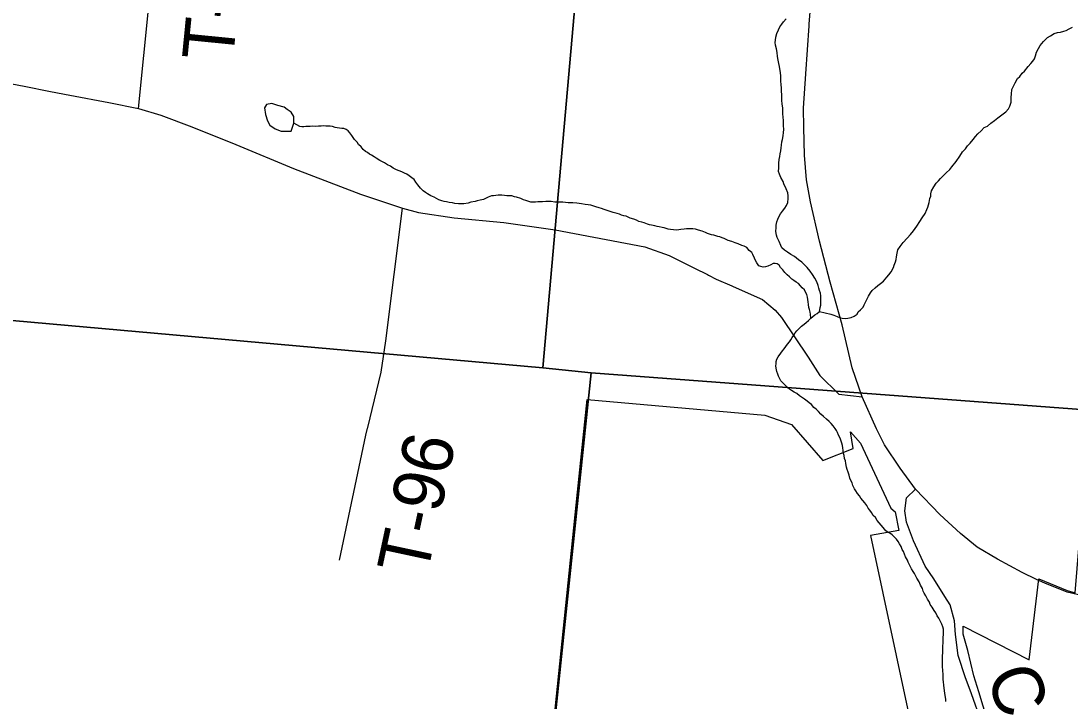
# Model space of a CAD drawing. Extents: x 0 to 1064, y 0 to 440.
# Drawn here: x 203.09 to 221.76, y 251.21 to 263.3 of the extents above; entities that cross this region are included whole.
import ezdxf

# ---------------------------------------------------------------- set-up
doc = ezdxf.new("R2010")
doc.units = 0
for name, color, linetype in [('GM_X_Corporation', 7, 'Continuous'), ('GM_X_County_Road', 7, 'Continuous'), ('GM_X_County_Road_Text', 7, 'Continuous'), ('GM_X_Minor_Lake', 7, 'Continuous'), ('GM_X_Minor_River', 7, 'Continuous'), ('GM_X_Section', 7, 'Continuous'), ('GM_X_State_Route', 7, 'Continuous'), ('GM_X_Township_Road', 7, 'Continuous'), ('GM_X_Township_Road_Text', 7, 'Continuous')]:
    doc.layers.add(name, color=color, linetype=linetype)

msp = doc.modelspace()

# ---------------------------------------------------------------- linework, layer by layer
at = {"layer": 'GM_X_Corporation'}
for points in [[(212.331, 248.471), (212.995, 254.923), (213.168, 256.569), (216.329, 256.292), (216.802, 256.129), (217.362, 255.484), (217.902, 255.702), (217.855, 255.996), (218.028, 255.797), (218.57, 254.635), (218.648, 254.572), (218.712, 254.242), (218.21, 254.153), (218.883, 250.991)], [(220.29, 250.863), (220.135, 251.369), (220.047, 251.658), (219.941, 252.103), (219.856, 252.399), (219.855, 252.54), (221.032, 251.94), (221.207, 253.378), (221.71, 253.174), (221.851, 253.132), (221.924, 254), (222.731, 253.848), (222.653, 253.074), (223.263, 253.025), (223.623, 252.895), (224.929, 252.745), (225.073, 254.579), (224.374, 255.398), (224.448, 256.215), (227.597, 256.102), (228.152, 255.327), (228.915, 254.315), (229.017, 255.354), (236.023, 254.775)]]:
    msp.add_lwpolyline(points, dxfattribs=at)
at = {"layer": 'GM_X_County_Road'}
for points in [[(202.454, 262.276), (203.148, 262.143), (203.619, 262.05), (203.963, 261.984), (204.657, 261.853), (205.18, 261.746), (205.581, 261.627), (206.133, 261.423), (206.912, 261.107), (207.943, 260.682), (209.132, 260.221), (209.878, 259.974), (210.165, 259.897), (210.802, 259.8), (211.686, 259.717), (212.598, 259.589), (214.19, 259.284), (214.628, 259.132), (215.076, 258.91), (215.305, 258.793)], [(215.305, 258.793), (215.328, 258.781), (215.462, 258.713), (215.739, 258.591)], [(215.739, 258.591), (215.766, 258.579), (216.288, 258.349), (216.515, 258.162), (216.622, 258.032), (217.1, 257.323), (217.306, 256.996), (217.646, 256.666), (218.062, 256.621)], [(220.002, 251.351), (219.901, 251.618), (219.77, 252.018), (219.723, 252.39), (219.704, 252.632), (219.624, 252.917), (219.533, 253.069), (219.334, 253.383), (219.181, 253.605), (218.976, 254.059), (218.852, 254.39), (218.818, 254.592), (218.851, 254.824), (219.009, 254.973)], [(221.018, 248.193), (221.17, 248.463), (221.179, 248.598), (221.159, 248.734), (221.079, 249.046), (220.988, 249.318), (220.892, 249.506), (220.737, 249.708), (220.555, 249.93), (220.376, 250.282), (220.18, 250.85), (220.007, 251.336), (220.002, 251.351)]]:
    msp.add_lwpolyline(points, dxfattribs=at)
at = {"layer": 'GM_X_Minor_Lake'}
for points in [[(207.945, 261.486), (207.948, 261.608), (207.901, 261.682), (207.829, 261.732), (207.775, 261.77), (207.66, 261.803), (207.557, 261.836), (207.46, 261.82), (207.422, 261.76), (207.443, 261.638), (207.477, 261.528), (207.517, 261.448)], [(207.517, 261.448), (207.613, 261.385), (207.722, 261.346), (207.899, 261.347), (207.945, 261.486)]]:
    msp.add_lwpolyline(points, dxfattribs=at)
at = {"layer": 'GM_X_Minor_River'}
for points in [[(217.301, 258.128), (217.315, 258.207), (217.323, 258.249), (217.325, 258.304), (217.326, 258.358), (217.322, 258.413), (217.318, 258.462), (217.301, 258.511), (217.29, 258.554), (217.279, 258.596), (217.251, 258.664), (217.217, 258.732), (217.176, 258.794), (217.136, 258.856), (217.083, 258.918), (217.036, 258.968), (216.989, 259.012), (216.929, 259.057), (216.858, 259.113), (216.792, 259.152), (216.733, 259.19), (216.679, 259.228), (216.632, 259.266), (216.615, 259.309), (216.581, 259.383), (216.546, 259.451), (216.536, 259.494), (216.526, 259.561), (216.528, 259.628), (216.529, 259.67), (216.543, 259.73), (216.557, 259.779), (216.583, 259.832), (216.609, 259.874), (216.641, 259.922), (216.685, 259.975), (216.711, 260.023), (216.738, 260.077), (216.746, 260.149), (216.741, 260.192), (216.737, 260.247), (216.709, 260.32), (216.669, 260.407), (216.652, 260.45), (216.612, 260.518), (216.59, 260.579), (216.573, 260.628), (216.575, 260.689), (216.578, 260.774), (216.586, 260.84), (216.594, 260.895), (216.602, 260.943), (216.61, 260.997), (216.617, 261.046), (216.625, 261.094), (216.633, 261.155), (216.64, 261.197), (216.655, 261.263), (216.663, 261.318), (216.665, 261.372), (216.661, 261.445), (216.663, 261.5), (216.658, 261.542), (216.653, 261.585), (216.65, 261.658), (216.646, 261.719), (216.647, 261.761), (216.637, 261.822), (216.633, 261.895), (216.63, 261.987), (216.626, 262.059), (216.622, 262.114), (216.618, 262.169), (216.614, 262.242), (216.611, 262.327), (216.606, 262.382), (216.592, 262.492), (216.575, 262.547), (216.565, 262.608), (216.555, 262.675), (216.545, 262.742), (216.535, 262.809), (216.519, 262.876), (216.515, 262.919), (216.516, 262.961), (216.524, 263.016), (216.544, 263.082), (216.571, 263.148), (216.597, 263.202), (216.629, 263.249), (216.661, 263.291), (216.705, 263.344)], [(217.301, 258.134), (217.5, 258.086), (217.554, 258.072), (217.614, 258.046), (217.657, 258.032), (217.705, 258.019), (217.759, 258.011), (217.808, 258.015), (217.864, 258.032), (217.919, 258.054), (217.969, 258.089), (217.989, 258.131), (218.032, 258.166), (218.077, 258.214), (218.096, 258.255), (218.136, 258.339), (218.174, 258.411), (218.207, 258.471), (218.239, 258.512), (218.289, 258.559), (218.339, 258.6), (218.389, 258.635), (218.439, 258.676), (218.502, 258.747), (218.534, 258.788), (218.578, 258.842), (218.617, 258.919), (218.631, 258.962), (218.651, 259.022), (218.665, 259.064), (218.672, 259.106), (218.681, 259.173), (218.695, 259.233), (218.739, 259.292), (218.79, 259.363), (218.86, 259.44), (218.923, 259.505), (218.974, 259.57), (219.006, 259.612), (219.031, 259.654), (219.089, 259.737), (219.128, 259.802), (219.179, 259.88), (219.212, 259.952), (219.231, 259.993), (219.252, 260.078), (219.267, 260.144), (219.28, 260.186), (219.282, 260.229), (219.296, 260.283), (219.334, 260.355), (219.379, 260.42), (219.417, 260.461), (219.455, 260.503), (219.506, 260.556), (219.556, 260.603), (219.619, 260.662), (219.657, 260.709), (219.733, 260.804), (219.797, 260.899), (219.848, 260.976), (219.899, 261.029), (219.937, 261.083), (219.981, 261.13), (220.038, 261.195), (220.076, 261.249), (220.12, 261.296), (220.177, 261.349), (220.234, 261.408), (220.29, 261.436), (220.352, 261.489), (220.415, 261.536), (220.477, 261.582), (220.521, 261.617), (220.571, 261.652), (220.614, 261.687), (220.665, 261.74), (220.691, 261.788), (220.711, 261.86), (220.714, 261.951), (220.716, 262), (220.725, 262.085), (220.745, 262.133), (220.784, 262.204), (220.823, 262.282), (220.867, 262.317), (220.905, 262.377), (220.949, 262.412), (221.012, 262.495), (221.063, 262.548), (221.095, 262.589), (221.127, 262.631), (221.147, 262.685), (221.161, 262.751), (221.2, 262.817), (221.226, 262.871), (221.289, 262.942), (221.358, 263.012), (221.414, 263.041), (221.476, 263.082), (221.538, 263.098)], [(221.538, 263.098), (221.587, 263.108), (221.648, 263.125), (221.691, 263.136), (221.741, 263.164), (221.803, 263.193)], [(208.434, 261.432), (208.386, 261.433), (208.337, 261.429), (208.282, 261.431), (208.239, 261.426), (208.197, 261.427), (208.16, 261.428), (208.124, 261.423), (208.087, 261.424), (208.051, 261.426), (207.945, 261.486)], [(213.023, 260.058), (212.98, 260.065), (212.913, 260.067), (212.865, 260.069), (212.828, 260.07), (212.78, 260.077), (212.731, 260.079), (212.695, 260.08), (212.634, 260.082), (212.591, 260.083), (212.525, 260.091), (212.476, 260.093), (212.433, 260.094), (212.372, 260.09), (212.323, 260.085), (212.287, 260.087), (212.25, 260.082), (212.208, 260.083), (212.165, 260.084), (212.111, 260.098), (212.075, 260.111), (212.032, 260.125), (211.984, 260.144), (211.912, 260.171), (211.876, 260.178), (211.828, 260.192), (211.785, 260.193), (211.736, 260.195), (211.694, 260.202), (211.651, 260.203), (211.585, 260.205), (211.542, 260.201), (211.499, 260.196), (211.462, 260.191), (211.407, 260.168), (211.357, 260.146), (211.32, 260.129), (211.265, 260.118), (211.21, 260.102), (211.173, 260.091), (211.099, 260.081), (211.05, 260.064), (210.971, 260.054), (210.916, 260.05), (210.879, 260.051), (210.813, 260.059), (210.77, 260.067), (210.709, 260.075), (210.661, 260.088), (210.619, 260.096), (210.583, 260.103), (210.528, 260.123), (210.445, 260.168), (210.385, 260.194), (210.325, 260.232), (210.289, 260.251), (210.248, 260.283), (210.2, 260.333), (210.154, 260.389), (210.119, 260.439), (210.09, 260.482), (210.048, 260.514), (210.001, 260.552), (209.959, 260.577), (209.917, 260.597), (209.881, 260.616), (209.839, 260.63), (209.803, 260.643), (209.761, 260.662), (209.713, 260.688), (209.665, 260.72), (209.611, 260.746), (209.558, 260.778), (209.48, 260.823), (209.414, 260.861), (209.378, 260.887), (209.331, 260.919), (209.295, 260.938), (209.259, 260.963), (209.223, 260.983), (209.182, 261.02), (209.147, 261.064), (209.1, 261.108), (209.071, 261.151), (209.029, 261.195), (209, 261.232), (208.977, 261.27), (208.942, 261.313), (208.913, 261.35), (208.877, 261.376), (208.835, 261.389), (208.798, 261.39), (208.762, 261.398), (208.72, 261.405), (208.683, 261.412), (208.635, 261.426), (208.593, 261.433), (208.556, 261.434), (208.514, 261.436), (208.471, 261.437), (208.434, 261.432)], [(217.145, 258.018), (217.141, 258.091), (217.136, 258.127), (217.125, 258.17), (217.114, 258.207), (217.104, 258.262), (217.1, 258.311), (217.095, 258.347), (217.09, 258.39), (217.073, 258.439), (217.05, 258.482), (217.033, 258.519), (216.992, 258.557), (216.963, 258.594), (216.927, 258.632), (216.886, 258.657), (216.844, 258.689), (216.808, 258.714), (216.767, 258.752), (216.726, 258.79), (216.684, 258.833), (216.649, 258.877), (216.608, 258.921), (216.585, 258.958), (216.549, 258.983), (216.513, 258.991), (216.477, 258.992), (216.433, 258.969), (216.383, 258.94), (216.341, 258.929), (216.298, 258.924), (216.256, 258.938), (216.219, 258.951), (216.185, 259.001), (216.162, 259.044), (216.145, 259.087), (216.116, 259.149), (216.099, 259.185), (216.052, 259.223), (216.005, 259.273), (215.963, 259.299), (215.921, 259.312), (215.855, 259.339), (215.801, 259.359), (215.74, 259.379), (215.674, 259.399), (215.602, 259.432), (215.566, 259.445), (215.53, 259.464), (215.494, 259.471), (215.458, 259.485), (215.421, 259.492), (215.379, 259.499), (215.307, 259.526), (215.271, 259.539), (215.211, 259.565), (215.15, 259.585), (215.096, 259.599), (215.048, 259.607), (214.993, 259.608), (214.932, 259.604), (214.895, 259.599), (214.834, 259.595), (214.797, 259.59), (214.761, 259.585), (214.7, 259.587), (214.651, 259.595), (214.609, 259.602), (214.573, 259.615), (214.537, 259.622), (214.5, 259.63), (214.446, 259.643), (214.41, 259.651), (214.373, 259.658), (214.313, 259.672), (214.277, 259.679), (214.241, 259.692), (214.18, 259.712), (214.138, 259.726), (214.084, 259.74), (214.042, 259.759), (214, 259.779), (213.934, 259.799), (213.862, 259.831), (213.819, 259.839), (213.777, 259.852), (213.741, 259.866), (213.699, 259.879), (213.632, 259.899), (213.578, 259.913), (213.524, 259.933), (213.47, 259.953), (213.422, 259.966), (213.379, 259.98), (213.319, 260), (213.265, 260.014), (213.229, 260.027), (213.186, 260.034), (213.132, 260.042), (213.065, 260.05), (213.023, 260.058)], [(217.699, 255.796), (217.682, 255.845), (217.671, 255.882), (217.642, 255.938), (217.62, 255.981), (217.603, 256.018), (217.579, 256.055), (217.544, 256.105), (217.509, 256.142), (217.474, 256.18), (217.427, 256.224), (217.373, 256.268), (217.326, 256.312), (217.285, 256.356), (217.244, 256.399), (217.202, 256.431), (217.161, 256.481), (217.119, 256.512), (217.084, 256.544), (217.036, 256.576), (217.001, 256.601), (216.947, 256.639), (216.9, 256.677), (216.852, 256.703), (216.804, 256.729), (216.768, 256.754), (216.733, 256.786), (216.697, 256.817), (216.656, 256.861), (216.615, 256.905), (216.592, 256.948), (216.569, 256.985), (216.558, 257.022), (216.541, 257.071), (216.531, 257.126), (216.526, 257.168), (216.527, 257.205), (216.529, 257.247), (216.542, 257.289), (216.568, 257.331), (216.613, 257.396), (216.645, 257.438), (216.67, 257.474), (216.702, 257.515), (216.734, 257.557), (216.766, 257.598), (216.791, 257.634), (216.817, 257.676), (216.843, 257.717), (216.868, 257.759), (216.9, 257.794), (216.938, 257.836), (216.982, 257.877), (217.026, 257.912), (217.063, 257.941), (217.107, 257.976), (217.145, 258.018), (217.182, 258.047), (217.22, 258.076), (217.257, 258.099), (217.301, 258.134)], [(219.551, 251.196), (219.552, 251.239), (219.536, 251.306), (219.531, 251.349), (219.522, 251.434), (219.512, 251.489), (219.508, 251.55), (219.503, 251.592), (219.499, 251.653), (219.5, 251.696), (219.495, 251.732), (219.497, 251.769), (219.492, 251.805), (219.487, 251.848), (219.488, 251.884), (219.49, 251.933), (219.491, 251.969), (219.492, 252.006), (219.494, 252.073), (219.496, 252.109), (219.497, 252.151), (219.498, 252.194), (219.5, 252.23), (219.501, 252.273), (219.502, 252.309), (219.503, 252.346), (219.505, 252.382), (219.507, 252.443), (219.508, 252.485), (219.497, 252.528), (219.48, 252.577), (219.44, 252.645), (219.423, 252.682), (219.394, 252.725), (219.371, 252.775), (219.342, 252.818), (219.308, 252.874), (219.273, 252.924), (219.256, 252.967), (219.221, 253.022), (219.192, 253.078), (219.164, 253.127), (219.147, 253.164), (219.136, 253.207), (219.101, 253.269), (219.073, 253.325), (219.032, 253.393), (219.015, 253.43), (218.992, 253.473), (218.969, 253.51), (218.94, 253.559), (218.912, 253.609), (218.877, 253.677), (218.866, 253.714), (218.832, 253.775), (218.815, 253.818), (218.798, 253.867), (218.775, 253.905), (218.752, 253.954), (218.724, 254.003), (218.701, 254.047), (218.671, 254.084), (218.636, 254.121), (218.595, 254.165), (218.553, 254.191), (218.517, 254.21), (218.482, 254.236), (218.435, 254.292), (218.4, 254.335), (218.365, 254.379), (218.329, 254.416), (218.295, 254.472), (218.259, 254.51), (218.224, 254.559), (218.195, 254.603), (218.166, 254.64), (218.143, 254.683), (218.108, 254.733), (218.073, 254.777), (218.038, 254.814), (218.015, 254.857), (217.98, 254.901), (217.945, 254.944), (217.922, 254.982), (217.893, 255.043), (217.882, 255.086), (217.859, 255.129), (217.843, 255.172), (217.826, 255.227), (217.81, 255.277), (217.793, 255.326), (217.782, 255.369), (217.772, 255.43), (217.761, 255.478), (217.744, 255.522), (217.74, 255.576), (217.729, 255.613), (217.725, 255.662), (217.714, 255.711), (217.71, 255.753), (217.699, 255.796)]]:
    msp.add_lwpolyline(points, dxfattribs=at)
at = {"layer": 'GM_X_Section'}
for points in [[(214.149, 277.17), (212.38, 257.134), (197.008, 258.503), (195.61, 258.628), (197.538, 278.526)], [(230.695, 275.436), (228.85, 255.88), (213.239, 257.045), (212.38, 257.134), (214.149, 277.17)], [(197.008, 258.503), (212.38, 257.134), (213.239, 257.045), (211.527, 240.716), (195.163, 242.427)], [(213.239, 257.045), (228.85, 255.88), (229.691, 255.797), (227.888, 239.125), (211.527, 240.716)]]:
    msp.add_lwpolyline(points, close=True, dxfattribs=at)
at = {"layer": 'GM_X_State_Route'}
for points in [[(217.117, 263.217), (217.119, 263.247), (217.196, 264.193), (217.263, 264.982), (217.34, 265.935), (217.424, 266.911), (217.501, 267.888), (217.596, 269.083), (217.705, 270.369), (217.79, 271.388), (217.884, 272.535), (217.96, 273.463), (217.991, 274.003), (217.967, 274.253), (217.919, 274.546), (217.81, 274.828), (217.578, 275.326), (217.217, 276.021), (216.896, 276.618), (216.627, 277.074), (216.263, 277.672), (215.877, 278.344), (215.61, 278.945)], [(219.009, 254.973), (218.739, 255.351), (218.46, 255.763), (218.315, 256.052), (218.062, 256.621), (217.881, 257.134), (217.706, 257.902), (217.493, 258.661), (217.303, 259.389), (217.142, 260.085), (217.072, 260.476), (217.034, 260.915), (217.021, 261.407), (217.017, 261.754), (217.056, 262.367), (217.117, 263.217)], [(221.165, 253.371), (220.909, 253.492), (220.47, 253.728), (220.104, 253.943), (219.808, 254.188), (219.442, 254.524), (219.009, 254.973)], [(224.597, 252.738), (224.35, 252.768), (223.676, 252.844), (222.947, 252.916), (222.364, 252.99), (221.71, 253.145), (221.312, 253.301), (221.165, 253.371)]]:
    msp.add_lwpolyline(points, dxfattribs=at)
at = {"layer": 'GM_X_Township_Road'}
for points in [[(205.18, 261.746), (205.649, 266.411)], [(209.263, 256.073), (209.499, 257.056), (209.582, 257.615), (209.878, 259.974)], [(208.759, 253.711), (209.23, 255.936), (209.26, 256.062), (209.263, 256.073)]]:
    msp.add_lwpolyline(points, dxfattribs=at)

# ---------------------------------------------------------------- texts
at = {"layer": 'GM_X_County_Road_Text'}
msp.add_text('C', height=0.909, rotation=289.6835, dxfattribs=at).set_placement((220.257, 251.671))
at = {"layer": 'GM_X_Township_Road_Text'}
for s, rotation, p in [('T-243', 84.3732, (206.86, 262.568)), ('T-96', 77.9297, (210.313, 253.406))]:
    msp.add_text(s, height=0.9091, rotation=rotation, dxfattribs=at).set_placement(p)

doc.saveas('drawing.dxf')
